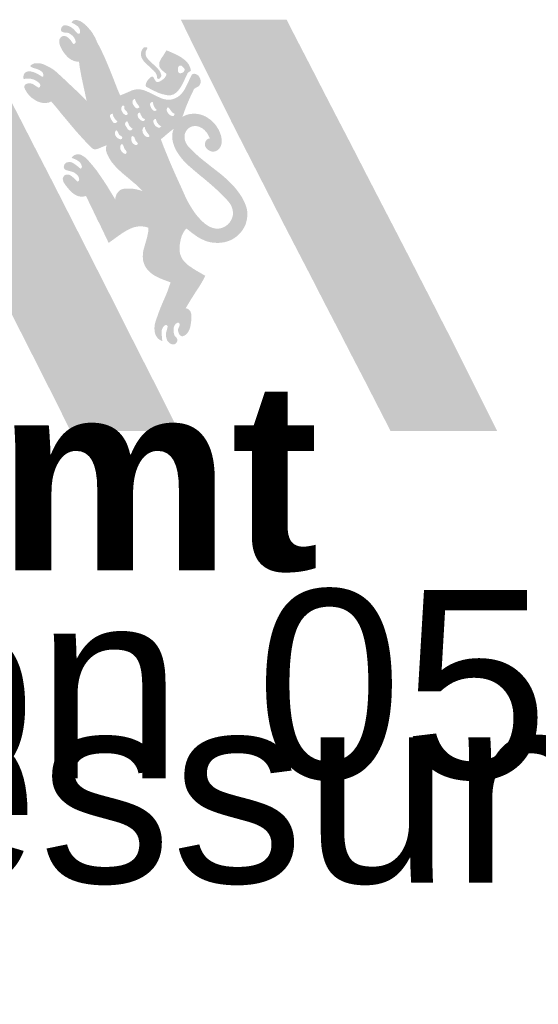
# Model space of a CAD drawing. Header units: metres. Extents: x 2695560 to 2696939, y 1260491 to 1262050.
# Tile 708 of 1005: x 2696549 to 2696561, y 1260652 to 1260676. Entities that reach past the tile are written whole.
import ezdxf

# ---------------------------------------------------------------- set-up
doc = ezdxf.new("R2010")
doc.units = ezdxf.units.M
doc.linetypes.add('AUSGEZOGEN', pattern=[0])
doc.styles.add('ARIAL', font='arial.ttf')

# ---------------------------------------------------------------- blocks, each defined once
blk = doc.blocks.new('COMPLEXOBJECT_2832')
at = {"transparency": 33554687}
for points in [[(6546.432, 10676.667), (6546.257, 10676.667), (6546.064, 10676.663), (6544.57, 10676.663), (6544.38, 10676.667), (6543.943, 10676.667), (6543.852, 10676.67), (6543.772, 10676.67), (6543.819, 10676.579), (6543.954, 10676.317), (6544.165, 10675.912), (6544.439, 10675.377), (6544.77, 10674.732), (6545.142, 10674.007), (6545.55, 10673.212), (6545.98, 10672.374), (6546.862, 10670.647), (6547.295, 10669.798), (6547.707, 10668.99), (6548.09, 10668.235), (6548.428, 10667.565), (6548.716, 10666.989), (6548.939, 10666.537), (6549.004, 10666.541), (6551.114, 10666.541), (6551.278, 10666.537), (6551.606, 10666.537), (6550.972, 10667.798), (6550.651, 10668.428), (6550.33, 10669.062), (6550.01, 10669.7), (6549.689, 10670.334), (6548.716, 10672.247), (6548.392, 10672.881), (6548.064, 10673.515), (6547.74, 10674.149), (6547.412, 10674.783), (6547.084, 10675.413), (6546.76, 10676.04)], [(6559.45, 10666.541), (6558.23, 10668.975), (6558.164, 10669.102), (6558.022, 10669.379), (6557.818, 10669.78), (6557.559, 10670.283), (6557.257, 10670.873), (6556.922, 10671.522), (6556.565, 10672.21), (6556.2, 10672.917), (6555.839, 10673.621), (6555.486, 10674.298), (6555.158, 10674.932), (6554.867, 10675.501), (6554.619, 10675.978), (6554.429, 10676.346), (6554.309, 10676.583), (6554.265, 10676.667), (6551.66, 10676.667), (6551.97, 10676.029), (6552.604, 10674.761), (6552.921, 10674.123), (6554.218, 10671.587), (6554.546, 10670.953), (6554.874, 10670.323), (6555.198, 10669.689), (6555.526, 10669.059), (6555.85, 10668.428), (6556.178, 10667.798), (6556.499, 10667.171), (6556.823, 10666.541)], [(6550.793, 10675.88), (6550.8, 10675.901), (6550.811, 10675.923), (6550.826, 10675.949), (6550.833, 10675.971), (6550.826, 10675.985), (6550.815, 10675.989), (6550.771, 10675.989), (6550.753, 10675.985), (6550.742, 10675.982), (6550.728, 10675.967), (6550.724, 10675.96), (6550.706, 10675.934), (6550.695, 10675.909), (6550.684, 10675.887), (6550.68, 10675.861), (6550.673, 10675.818), (6550.677, 10675.796), (6550.68, 10675.778), (6550.691, 10675.737), (6550.713, 10675.697), (6550.738, 10675.657), (6550.768, 10675.621), (6550.841, 10675.552), (6550.917, 10675.482), (6550.953, 10675.446), (6550.99, 10675.413), (6551.023, 10675.377), (6551.048, 10675.34), (6551.059, 10675.318), (6551.066, 10675.293), (6551.07, 10675.271), (6551.07, 10675.242), (6551.074, 10675.231), (6551.081, 10675.22), (6551.088, 10675.216), (6551.092, 10675.213), (6551.099, 10675.209), (6551.11, 10675.213), (6551.125, 10675.216), (6551.139, 10675.224), (6551.161, 10675.253), (6551.176, 10675.282), (6551.176, 10675.304), (6551.168, 10675.337), (6551.139, 10675.402), (6551.117, 10675.431), (6551.074, 10675.482), (6551.019, 10675.537), (6550.964, 10675.584), (6550.91, 10675.635), (6550.859, 10675.686), (6550.815, 10675.745), (6550.804, 10675.763), (6550.797, 10675.781), (6550.789, 10675.818), (6550.789, 10675.858)], [(6550.8, 10675.901), (6550.811, 10675.923), (6550.826, 10675.949), (6550.833, 10675.971), (6550.826, 10675.985), (6550.815, 10675.989), (6550.771, 10675.989), (6550.753, 10675.985), (6550.742, 10675.982), (6550.728, 10675.967), (6550.724, 10675.96), (6550.706, 10675.934), (6550.695, 10675.909), (6550.684, 10675.887), (6550.68, 10675.861), (6550.673, 10675.818), (6550.677, 10675.796), (6550.68, 10675.778), (6550.691, 10675.737), (6550.713, 10675.697), (6550.738, 10675.657), (6550.768, 10675.621), (6550.841, 10675.552), (6550.917, 10675.482), (6550.953, 10675.446), (6550.99, 10675.413), (6551.023, 10675.377), (6551.048, 10675.34), (6551.059, 10675.318), (6551.066, 10675.293), (6551.07, 10675.271), (6551.07, 10675.242), (6551.074, 10675.231), (6551.081, 10675.22), (6551.088, 10675.216), (6551.092, 10675.213), (6551.099, 10675.209), (6551.11, 10675.213), (6551.125, 10675.216), (6551.139, 10675.224), (6551.161, 10675.253), (6551.176, 10675.282), (6551.176, 10675.304), (6551.168, 10675.337), (6551.139, 10675.402), (6551.117, 10675.431), (6551.074, 10675.482), (6551.019, 10675.537), (6550.964, 10675.584), (6550.91, 10675.635), (6550.859, 10675.686), (6550.815, 10675.745), (6550.804, 10675.763), (6550.797, 10675.781), (6550.789, 10675.818), (6550.789, 10675.858), (6550.793, 10675.88)]]:
    blk.add_hatch(color=20, dxfattribs=at).paths.add_polyline_path(points)
h = blk.add_hatch(color=20, dxfattribs=at)
h.paths.add_polyline_path([(6552.138, 10675.209), (6552.13, 10675.227), (6552.119, 10675.249), (6552.108, 10675.267), (6552.098, 10675.282), (6552.083, 10675.297), (6552.065, 10675.311), (6552.047, 10675.322), (6552.028, 10675.329), (6552.01, 10675.333), (6551.992, 10675.337), (6551.974, 10675.337), (6551.955, 10675.329), (6551.941, 10675.326), (6551.93, 10675.315), (6551.919, 10675.3), (6551.879, 10675.216), (6551.839, 10675.129), (6551.799, 10675.045), (6551.755, 10674.961), (6551.733, 10674.925), (6551.708, 10674.889), (6551.679, 10674.852), (6551.646, 10674.819), (6551.613, 10674.79), (6551.577, 10674.765), (6551.536, 10674.743), (6551.493, 10674.725), (6551.464, 10674.714), (6551.438, 10674.706), (6551.413, 10674.703), (6551.383, 10674.699), (6551.332, 10674.699), (6551.281, 10674.706), (6551.23, 10674.717), (6551.183, 10674.732), (6551.132, 10674.754), (6551.085, 10674.776), (6550.986, 10674.823), (6550.964, 10674.834), (6550.888, 10674.874), (6550.786, 10674.918), (6550.735, 10674.936), (6550.684, 10674.947), (6550.647, 10674.954), (6550.578, 10674.954), (6550.542, 10674.95), (6550.513, 10674.944), (6550.476, 10674.936), (6550.447, 10674.925), (6550.414, 10674.91), (6550.29, 10674.856), (6550.228, 10674.831), (6550.163, 10674.805), (6550.097, 10674.958), (6550.035, 10675.118), (6549.911, 10675.431), (6549.846, 10675.588), (6549.78, 10675.741), (6549.707, 10675.898), (6549.631, 10676.047), (6549.587, 10676.135), (6549.547, 10676.226), (6549.471, 10676.357), (6549.438, 10676.401), (6549.39, 10676.455), (6549.347, 10676.506), (6549.296, 10676.554), (6549.241, 10676.597), (6549.212, 10676.616), (6549.179, 10676.634), (6549.143, 10676.648), (6549.103, 10676.659), (6549.084, 10676.663), (6549.062, 10676.663), (6549.026, 10676.656), (6549.008, 10676.648), (6548.979, 10676.619), (6548.964, 10676.601), (6549, 10676.583), (6549.041, 10676.561), (6549.113, 10676.51), (6549.128, 10676.495), (6549.139, 10676.477), (6549.154, 10676.463), (6549.168, 10676.426), (6549.175, 10676.404), (6549.175, 10676.364), (6549.172, 10676.35), (6549.168, 10676.342), (6549.164, 10676.331), (6549.157, 10676.328), (6549.146, 10676.324), (6549.124, 10676.324), (6549.11, 10676.335), (6549.015, 10676.437), (6548.99, 10676.459), (6548.964, 10676.477), (6548.935, 10676.495), (6548.902, 10676.51), (6548.862, 10676.524), (6548.818, 10676.532), (6548.778, 10676.532), (6548.742, 10676.51), (6548.731, 10676.495), (6548.72, 10676.477), (6548.705, 10676.441), (6548.705, 10676.419), (6548.709, 10676.404), (6548.716, 10676.386), (6548.727, 10676.375), (6548.749, 10676.364), (6548.775, 10676.357), (6548.796, 10676.353), (6548.822, 10676.35), (6548.847, 10676.35), (6548.873, 10676.346), (6548.898, 10676.339), (6548.924, 10676.324), (6548.949, 10676.306), (6548.979, 10676.284), (6549, 10676.262), (6549.022, 10676.237), (6549.041, 10676.207), (6549.055, 10676.178), (6549.062, 10676.149), (6549.066, 10676.116), (6549.059, 10676.098), (6549.03, 10676.069), (6549.022, 10676.069), (6549.015, 10676.073), (6548.99, 10676.098), (6548.968, 10676.131), (6548.942, 10676.167), (6548.909, 10676.204), (6548.884, 10676.226), (6548.858, 10676.244), (6548.829, 10676.258), (6548.804, 10676.266), (6548.775, 10676.269), (6548.749, 10676.266), (6548.72, 10676.251), (6548.709, 10676.244), (6548.698, 10676.233), (6548.68, 10676.207), (6548.669, 10676.186), (6548.662, 10676.156), (6548.662, 10676.127), (6548.665, 10676.095), (6548.673, 10676.062), (6548.684, 10676.025), (6548.698, 10675.993), (6548.716, 10675.956), (6548.735, 10675.923), (6548.756, 10675.887), (6548.778, 10675.854), (6548.826, 10675.796), (6548.877, 10675.741), (6548.935, 10675.697), (6548.968, 10675.679), (6549, 10675.665), (6549.037, 10675.65), (6549.11, 10675.635), (6549.15, 10675.632), (6549.164, 10675.512), (6549.208, 10675.271), (6549.259, 10675.031), (6549.285, 10674.914), (6549.31, 10674.794), (6549.336, 10674.677), (6549.183, 10674.823), (6549.113, 10674.896), (6549.041, 10674.961), (6548.749, 10675.238), (6548.589, 10675.384), (6548.549, 10675.417), (6548.505, 10675.45), (6548.458, 10675.479), (6548.407, 10675.508), (6548.319, 10675.552), (6548.275, 10675.57), (6548.232, 10675.584), (6548.188, 10675.595), (6548.141, 10675.599), (6548.093, 10675.599), (6548.046, 10675.592), (6548.009, 10675.577), (6547.973, 10675.555), (6547.958, 10675.544), (6547.951, 10675.533), (6547.948, 10675.53), (6547.948, 10675.519), (6547.951, 10675.519), (6547.984, 10675.501), (6548.02, 10675.482), (6548.057, 10675.471), (6548.097, 10675.461), (6548.17, 10675.431), (6548.206, 10675.41), (6548.239, 10675.384), (6548.25, 10675.369), (6548.261, 10675.348), (6548.268, 10675.322), (6548.268, 10675.282), (6548.261, 10675.267), (6548.254, 10675.264), (6548.243, 10675.264), (6548.232, 10675.271), (6548.173, 10675.308), (6548.104, 10675.348), (6548.031, 10675.377), (6547.995, 10675.388), (6547.958, 10675.395), (6547.922, 10675.399), (6547.889, 10675.395), (6547.86, 10675.388), (6547.831, 10675.373), (6547.809, 10675.351), (6547.802, 10675.337), (6547.791, 10675.322), (6547.787, 10675.304), (6547.78, 10675.282), (6547.776, 10675.26), (6547.776, 10675.224), (6547.78, 10675.22), (6547.787, 10675.216), (6547.798, 10675.213), (6547.816, 10675.213), (6547.86, 10675.22), (6547.911, 10675.22), (6547.966, 10675.213), (6548.017, 10675.202), (6548.068, 10675.18), (6548.09, 10675.169), (6548.108, 10675.154), (6548.137, 10675.136), (6548.162, 10675.114), (6548.177, 10675.103), (6548.192, 10675.074), (6548.195, 10675.056), (6548.195, 10675.045), (6548.192, 10675.034), (6548.188, 10675.02), (6548.173, 10675.005), (6548.162, 10674.998), (6548.155, 10674.998), (6548.144, 10675.001), (6548.09, 10675.034), (6548.035, 10675.071), (6548.009, 10675.085), (6547.98, 10675.096), (6547.948, 10675.103), (6547.915, 10675.103), (6547.889, 10675.1), (6547.864, 10675.093), (6547.842, 10675.082), (6547.824, 10675.071), (6547.802, 10675.034), (6547.802, 10675.012), (6547.805, 10674.991), (6547.824, 10674.947), (6547.849, 10674.903), (6547.878, 10674.859), (6547.911, 10674.819), (6547.948, 10674.779), (6547.988, 10674.743), (6548.075, 10674.684), (6548.122, 10674.659), (6548.17, 10674.641), (6548.217, 10674.626), (6548.268, 10674.619), (6548.319, 10674.615), (6548.367, 10674.623), (6548.392, 10674.626), (6548.418, 10674.633), (6548.439, 10674.644), (6548.465, 10674.655), (6548.589, 10674.51), (6548.709, 10674.36), (6548.833, 10674.214), (6548.953, 10674.069), (6549.077, 10673.923), (6549.205, 10673.781), (6549.336, 10673.639), (6549.471, 10673.504), (6549.489, 10673.493), (6549.503, 10673.486), (6549.525, 10673.478), (6549.565, 10673.478), (6549.587, 10673.482), (6549.613, 10673.489), (6549.634, 10673.497), (6549.733, 10673.54), (6549.828, 10673.577), (6549.82, 10673.548), (6549.817, 10673.522), (6549.813, 10673.493), (6549.813, 10673.468), (6549.817, 10673.442), (6549.839, 10673.365), (6549.875, 10673.293), (6549.915, 10673.223), (6549.959, 10673.158), (6550.01, 10673.096), (6550.061, 10673.038), (6550.119, 10672.979), (6550.177, 10672.928), (6550.236, 10672.874), (6550.36, 10672.772), (6550.483, 10672.666), (6550.545, 10672.615), (6550.604, 10672.56), (6550.658, 10672.506), (6550.713, 10672.447), (6550.662, 10672.466), (6550.607, 10672.48), (6550.556, 10672.491), (6550.502, 10672.502), (6550.447, 10672.509), (6550.279, 10672.509), (6550.254, 10672.506), (6550.203, 10672.491), (6550.159, 10672.469), (6550.141, 10672.455), (6550.123, 10672.436), (6550.094, 10672.4), (6550.079, 10672.378), (6550.068, 10672.356), (6550.053, 10672.312), (6550.046, 10672.287), (6550.043, 10672.261), (6550.043, 10672.24), (6549.824, 10672.6), (6549.747, 10672.717), (6549.587, 10672.95), (6549.5, 10673.059), (6549.405, 10673.169), (6549.368, 10673.212), (6549.321, 10673.256), (6549.299, 10673.278), (6549.274, 10673.296), (6549.245, 10673.314), (6549.219, 10673.329), (6549.19, 10673.344), (6549.161, 10673.351), (6549.132, 10673.355), (6549.103, 10673.355), (6549.073, 10673.347), (6549.041, 10673.336), (6549.011, 10673.318), (6548.982, 10673.293), (6548.975, 10673.285), (6548.971, 10673.274), (6548.975, 10673.267), (6548.982, 10673.26), (6549.055, 10673.231), (6549.092, 10673.212), (6549.124, 10673.194), (6549.154, 10673.172), (6549.179, 10673.143), (6549.19, 10673.129), (6549.201, 10673.11), (6549.215, 10673.074), (6549.219, 10673.059), (6549.219, 10673.045), (6549.215, 10673.03), (6549.212, 10673.019), (6549.205, 10673.008), (6549.197, 10673.005), (6549.186, 10673.001), (6549.179, 10673.005), (6549.11, 10673.063), (6549.037, 10673.118), (6548.982, 10673.151), (6548.96, 10673.158), (6548.917, 10673.165), (6548.866, 10673.158), (6548.851, 10673.154), (6548.837, 10673.147), (6548.826, 10673.14), (6548.811, 10673.129), (6548.793, 10673.107), (6548.782, 10673.078), (6548.775, 10673.048), (6548.775, 10673.034), (6548.778, 10673.019), (6548.782, 10673.008), (6548.789, 10672.997), (6548.811, 10672.976), (6548.833, 10672.965), (6548.909, 10672.943), (6548.96, 10672.932), (6549.008, 10672.914), (6549.026, 10672.906), (6549.048, 10672.892), (6549.077, 10672.87), (6549.103, 10672.848), (6549.124, 10672.819), (6549.143, 10672.79), (6549.154, 10672.735), (6549.15, 10672.717), (6549.143, 10672.706), (6549.132, 10672.691), (6549.128, 10672.688), (6549.121, 10672.684), (6549.113, 10672.684), (6549.106, 10672.688), (6549.055, 10672.735), (6548.979, 10672.808), (6548.935, 10672.837), (6548.913, 10672.848), (6548.888, 10672.855), (6548.84, 10672.855), (6548.815, 10672.848), (6548.793, 10672.834), (6548.775, 10672.815), (6548.76, 10672.793), (6548.753, 10672.772), (6548.749, 10672.75), (6548.753, 10672.724), (6548.767, 10672.673), (6548.782, 10672.648), (6548.815, 10672.597), (6548.855, 10672.546), (6548.895, 10672.498), (6548.931, 10672.455), (6548.971, 10672.418), (6549.015, 10672.382), (6549.059, 10672.353), (6549.135, 10672.32), (6549.212, 10672.309), (6549.241, 10672.309), (6549.266, 10672.316), (6549.296, 10672.32), (6549.321, 10672.331), (6549.39, 10672.185), (6549.46, 10672.043), (6549.598, 10671.751), (6549.671, 10671.609), (6549.879, 10671.172), (6549.988, 10671.249), (6550.101, 10671.332), (6550.217, 10671.413), (6550.276, 10671.449), (6550.338, 10671.485), (6550.396, 10671.515), (6550.458, 10671.54), (6550.524, 10671.562), (6550.589, 10671.573), (6550.622, 10671.58), (6550.687, 10671.58), (6550.72, 10671.576), (6550.757, 10671.573), (6550.789, 10671.566), (6550.826, 10671.555), (6550.859, 10671.544), (6550.859, 10671.489), (6550.851, 10671.431), (6550.83, 10671.321), (6550.8, 10671.216), (6550.768, 10671.106), (6550.753, 10671.052), (6550.738, 10671.001), (6550.728, 10670.946), (6550.72, 10670.837), (6550.724, 10670.782), (6550.731, 10670.724), (6550.749, 10670.669), (6550.768, 10670.618), (6550.793, 10670.571), (6550.822, 10670.531), (6550.855, 10670.491), (6550.892, 10670.454), (6550.932, 10670.421), (6550.972, 10670.392), (6551.015, 10670.363), (6551.063, 10670.338), (6551.157, 10670.294), (6551.209, 10670.272), (6551.405, 10670.199), (6551.318, 10669.951), (6551.267, 10669.831), (6551.216, 10669.715), (6551.165, 10669.594), (6551.117, 10669.471), (6551.03, 10669.223), (6551.023, 10669.186), (6551.015, 10669.154), (6551.012, 10669.117), (6551.008, 10669.084), (6551.008, 10669.048), (6551.012, 10669.015), (6551.015, 10668.979), (6551.023, 10668.946), (6551.034, 10668.913), (6551.048, 10668.884), (6551.066, 10668.855), (6551.085, 10668.829), (6551.11, 10668.804), (6551.136, 10668.786), (6551.168, 10668.767), (6551.201, 10668.753), (6551.19, 10668.873), (6551.183, 10668.964), (6551.183, 10668.986), (6551.187, 10669.008), (6551.19, 10669.026), (6551.198, 10669.048), (6551.205, 10669.066), (6551.216, 10669.088), (6551.23, 10669.106), (6551.249, 10669.128), (6551.263, 10669.139), (6551.278, 10669.146), (6551.292, 10669.15), (6551.307, 10669.146), (6551.318, 10669.139), (6551.329, 10669.128), (6551.332, 10669.117), (6551.332, 10669.099), (6551.311, 10669.022), (6551.292, 10668.949), (6551.292, 10668.877), (6551.3, 10668.833), (6551.314, 10668.789), (6551.325, 10668.764), (6551.343, 10668.738), (6551.362, 10668.72), (6551.383, 10668.702), (6551.405, 10668.687), (6551.431, 10668.676), (6551.456, 10668.669), (6551.482, 10668.669), (6551.5, 10668.673), (6551.515, 10668.68), (6551.529, 10668.691), (6551.54, 10668.702), (6551.562, 10668.731), (6551.569, 10668.749), (6551.573, 10668.764), (6551.573, 10668.789), (6551.566, 10668.811), (6551.555, 10668.829), (6551.54, 10668.847), (6551.525, 10668.862), (6551.511, 10668.88), (6551.5, 10668.898), (6551.493, 10668.92), (6551.478, 10668.979), (6551.478, 10669.059), (6551.485, 10669.088), (6551.493, 10669.113), (6551.507, 10669.143), (6551.522, 10669.168), (6551.544, 10669.186), (6551.555, 10669.194), (6551.569, 10669.201), (6551.58, 10669.205), (6551.595, 10669.208), (6551.613, 10669.197), (6551.62, 10669.19), (6551.628, 10669.179), (6551.631, 10669.168), (6551.631, 10669.15), (6551.624, 10669.128), (6551.617, 10669.11), (6551.606, 10669.088), (6551.598, 10669.066), (6551.591, 10669.048), (6551.587, 10669.026), (6551.591, 10668.993), (6551.613, 10668.935), (6551.628, 10668.909), (6551.649, 10668.888), (6551.668, 10668.877), (6551.682, 10668.873), (6551.693, 10668.869), (6551.704, 10668.873), (6551.719, 10668.877), (6551.751, 10668.891), (6551.781, 10668.913), (6551.806, 10668.935), (6551.828, 10668.964), (6551.846, 10668.99), (6551.875, 10669.055), (6551.886, 10669.088), (6551.901, 10669.161), (6551.912, 10669.237), (6551.915, 10669.31), (6551.915, 10669.416), (6551.908, 10669.445), (6551.897, 10669.474), (6551.883, 10669.5), (6551.861, 10669.522), (6551.839, 10669.54), (6551.81, 10669.554), (6551.777, 10669.562), (6551.835, 10669.66), (6551.897, 10669.762), (6552.021, 10669.959), (6552.087, 10670.057), (6552.149, 10670.155), (6552.207, 10670.258), (6552.261, 10670.36), (6552.163, 10670.418), (6552.061, 10670.476), (6552.006, 10670.509), (6551.955, 10670.542), (6551.908, 10670.575), (6551.857, 10670.607), (6551.813, 10670.644), (6551.733, 10670.724), (6551.7, 10670.768), (6551.675, 10670.815), (6551.642, 10670.891), (6551.638, 10670.921), (6551.631, 10670.95), (6551.631, 10670.979), (6551.628, 10671.048), (6551.631, 10671.121), (6551.642, 10671.194), (6551.657, 10671.267), (6551.679, 10671.34), (6551.693, 10671.376), (6551.711, 10671.409), (6551.726, 10671.442), (6551.791, 10671.529), (6551.93, 10671.42), (6551.999, 10671.369), (6552.068, 10671.321), (6552.141, 10671.278), (6552.261, 10671.223), (6552.302, 10671.208), (6552.389, 10671.187), (6552.44, 10671.179), (6552.542, 10671.172), (6552.593, 10671.172), (6552.644, 10671.176), (6552.739, 10671.19), (6552.79, 10671.205), (6552.834, 10671.219), (6552.881, 10671.238), (6552.925, 10671.259), (6552.968, 10671.285), (6553.049, 10671.343), (6553.121, 10671.416), (6553.154, 10671.456), (6553.183, 10671.496), (6553.209, 10671.54), (6553.253, 10671.628), (6553.267, 10671.675), (6553.278, 10671.719), (6553.289, 10671.766), (6553.296, 10671.861), (6553.296, 10671.904), (6553.293, 10671.952), (6553.285, 10671.996), (6553.274, 10672.043), (6553.26, 10672.087), (6553.245, 10672.127), (6553.22, 10672.185), (6553.191, 10672.243), (6553.161, 10672.298), (6553.129, 10672.349), (6553.056, 10672.451), (6553.019, 10672.498), (6552.979, 10672.546), (6552.895, 10672.637), (6552.808, 10672.721), (6552.717, 10672.804), (6552.619, 10672.885), (6552.422, 10673.038), (6552.225, 10673.194), (6552.127, 10673.274), (6552.032, 10673.358), (6551.941, 10673.446), (6551.853, 10673.537), (6551.817, 10673.577), (6551.791, 10673.624), (6551.777, 10673.65), (6551.77, 10673.672), (6551.759, 10673.697), (6551.751, 10673.748), (6551.748, 10673.777), (6551.748, 10673.803), (6551.755, 10673.854), (6551.766, 10673.879), (6551.777, 10673.901), (6551.788, 10673.927), (6551.81, 10673.956), (6551.832, 10673.981), (6551.861, 10674.003), (6551.886, 10674.021), (6551.919, 10674.036), (6551.985, 10674.05), (6552.021, 10674.05), (6552.054, 10674.047), (6552.087, 10674.04), (6552.116, 10674.029), (6552.141, 10674.018), (6552.17, 10674.003), (6552.196, 10673.989), (6552.218, 10673.97), (6552.243, 10673.948), (6552.261, 10673.927), (6552.283, 10673.901), (6552.302, 10673.879), (6552.32, 10673.85), (6552.349, 10673.795), (6552.374, 10673.737), (6552.36, 10673.741), (6552.345, 10673.741), (6552.334, 10673.737), (6552.32, 10673.73), (6552.302, 10673.719), (6552.287, 10673.701), (6552.269, 10673.675), (6552.258, 10673.65), (6552.254, 10673.624), (6552.251, 10673.595), (6552.254, 10673.57), (6552.261, 10673.54), (6552.291, 10673.497), (6552.323, 10673.468), (6552.356, 10673.446), (6552.411, 10673.424), (6552.433, 10673.42), (6552.469, 10673.42), (6552.491, 10673.424), (6552.509, 10673.427), (6552.527, 10673.435), (6552.564, 10673.457), (6552.582, 10673.471), (6552.6, 10673.489), (6552.615, 10673.508), (6552.626, 10673.529), (6552.637, 10673.548), (6552.648, 10673.57), (6552.655, 10673.591), (6552.659, 10673.613), (6552.662, 10673.639), (6552.666, 10673.682), (6552.662, 10673.73), (6552.655, 10673.777), (6552.644, 10673.825), (6552.63, 10673.861), (6552.619, 10673.897), (6552.6, 10673.934), (6552.586, 10673.967), (6552.564, 10673.999), (6552.546, 10674.032), (6552.524, 10674.065), (6552.473, 10674.123), (6552.422, 10674.174), (6552.393, 10674.2), (6552.364, 10674.222), (6552.331, 10674.244), (6552.302, 10674.265), (6552.269, 10674.284), (6552.203, 10674.313), (6552.167, 10674.324), (6552.134, 10674.335), (6552.061, 10674.349), (6551.988, 10674.357), (6551.879, 10674.346), (6551.842, 10674.338), (6551.806, 10674.327), (6551.733, 10674.298), (6551.697, 10674.276), (6551.73, 10674.364), (6551.759, 10674.451), (6551.791, 10674.535), (6551.824, 10674.615), (6551.897, 10674.783), (6551.977, 10674.95), (6551.988, 10674.965), (6551.999, 10674.976), (6552.036, 10674.998), (6552.072, 10675.016), (6552.105, 10675.038), (6552.116, 10675.052), (6552.127, 10675.071), (6552.141, 10675.107), (6552.145, 10675.125), (6552.145, 10675.169), (6552.141, 10675.187)])
h.paths.add_polyline_path([(6550.884, 10673.81), (6550.884, 10673.799), (6550.881, 10673.792), (6550.87, 10673.784), (6550.855, 10673.781), (6550.833, 10673.781), (6550.815, 10673.784), (6550.797, 10673.792), (6550.779, 10673.803), (6550.76, 10673.825), (6550.742, 10673.85), (6550.728, 10673.876), (6550.717, 10673.901), (6550.713, 10673.93), (6550.713, 10673.959), (6550.717, 10673.974), (6550.738, 10674.018), (6550.749, 10674.025), (6550.768, 10674.025), (6550.771, 10674.018), (6550.775, 10673.989), (6550.786, 10673.959), (6550.815, 10673.908), (6550.848, 10673.865), (6550.881, 10673.817)], flags=16)
h.paths.add_polyline_path([(6551.245, 10673.788), (6551.318, 10673.854), (6551.398, 10673.919), (6551.482, 10673.985), (6551.46, 10673.919), (6551.453, 10673.887), (6551.449, 10673.854), (6551.446, 10673.799), (6551.445, 10673.788), (6551.449, 10673.726), (6551.46, 10673.664), (6551.478, 10673.602), (6551.5, 10673.54), (6551.525, 10673.482), (6551.558, 10673.424), (6551.595, 10673.365), (6551.675, 10673.256), (6551.719, 10673.205), (6551.766, 10673.158), (6551.81, 10673.11), (6551.857, 10673.067), (6551.985, 10672.957), (6552.108, 10672.852), (6552.236, 10672.75), (6552.36, 10672.644), (6552.484, 10672.535), (6552.604, 10672.425), (6552.662, 10672.367), (6552.721, 10672.305), (6552.779, 10672.247), (6552.837, 10672.181), (6552.855, 10672.156), (6552.877, 10672.127), (6552.906, 10672.068), (6552.928, 10672.01), (6552.936, 10671.977), (6552.939, 10671.944), (6552.943, 10671.915), (6552.943, 10671.883), (6552.939, 10671.85), (6552.932, 10671.821), (6552.921, 10671.788), (6552.91, 10671.759), (6552.895, 10671.73), (6552.859, 10671.671), (6552.837, 10671.649), (6552.815, 10671.624), (6552.764, 10671.587), (6552.735, 10671.569), (6552.706, 10671.555), (6552.677, 10671.544), (6552.64, 10671.533), (6552.604, 10671.525), (6552.568, 10671.522), (6552.531, 10671.522), (6552.458, 10671.536), (6552.422, 10671.547), (6552.389, 10671.562), (6552.353, 10671.576), (6552.287, 10671.62), (6552.251, 10671.642), (6552.189, 10671.7), (6552.127, 10671.762), (6552.065, 10671.832), (6552.006, 10671.904), (6551.955, 10671.981), (6551.904, 10672.061), (6551.857, 10672.141), (6551.813, 10672.218), (6551.777, 10672.294), (6551.744, 10672.367), (6551.668, 10672.538), (6551.515, 10672.874), (6551.442, 10673.041), (6551.369, 10673.212), (6551.3, 10673.38), (6551.23, 10673.551), (6551.165, 10673.726)], flags=16)
h.paths.add_polyline_path([(6551.311, 10674.44), (6551.311, 10674.462), (6551.314, 10674.48), (6551.321, 10674.495), (6551.332, 10674.506), (6551.347, 10674.513), (6551.372, 10674.488), (6551.387, 10674.466), (6551.423, 10674.415), (6551.445, 10674.389), (6551.474, 10674.367), (6551.507, 10674.349), (6551.5, 10674.331), (6551.489, 10674.313), (6551.485, 10674.306), (6551.464, 10674.295), (6551.442, 10674.298), (6551.42, 10674.306), (6551.402, 10674.313), (6551.365, 10674.342), (6551.336, 10674.378), (6551.325, 10674.397), (6551.314, 10674.422)], flags=16)
h.paths.add_polyline_path([(6550.713, 10674.258), (6550.731, 10674.24), (6550.753, 10674.229), (6550.779, 10674.222), (6550.768, 10674.2), (6550.757, 10674.185), (6550.742, 10674.174), (6550.709, 10674.174), (6550.691, 10674.182), (6550.673, 10674.193), (6550.655, 10674.207), (6550.622, 10674.24), (6550.611, 10674.258), (6550.6, 10674.28), (6550.593, 10674.316), (6550.596, 10674.338), (6550.6, 10674.357), (6550.611, 10674.367), (6550.626, 10674.378), (6550.633, 10674.382), (6550.64, 10674.382), (6550.647, 10674.378), (6550.655, 10674.371), (6550.673, 10674.324), (6550.698, 10674.276)], flags=16)
h.paths.add_polyline_path([(6550.549, 10674.495), (6550.516, 10674.528), (6550.487, 10674.572), (6550.476, 10674.593), (6550.469, 10674.619), (6550.465, 10674.641), (6550.469, 10674.666), (6550.48, 10674.692), (6550.491, 10674.703), (6550.505, 10674.714), (6550.513, 10674.717), (6550.52, 10674.717), (6550.527, 10674.714), (6550.531, 10674.71), (6550.538, 10674.681), (6550.549, 10674.655), (6550.56, 10674.633), (6550.575, 10674.608), (6550.607, 10674.568), (6550.636, 10674.524), (6550.64, 10674.521), (6550.64, 10674.517), (6550.636, 10674.51), (6550.633, 10674.506), (6550.622, 10674.499), (6550.604, 10674.491), (6550.585, 10674.488), (6550.567, 10674.488)], flags=16)
h.paths.add_polyline_path([(6550.345, 10674.364), (6550.345, 10674.342), (6550.341, 10674.335), (6550.334, 10674.327), (6550.319, 10674.324), (6550.309, 10674.32), (6550.298, 10674.32), (6550.287, 10674.324), (6550.279, 10674.327), (6550.272, 10674.335), (6550.25, 10674.353), (6550.232, 10674.371), (6550.217, 10674.393), (6550.196, 10674.437), (6550.192, 10674.459), (6550.192, 10674.484), (6550.196, 10674.51), (6550.199, 10674.521), (6550.21, 10674.542), (6550.217, 10674.55), (6550.228, 10674.553), (6550.239, 10674.553), (6550.254, 10674.55), (6550.261, 10674.542), (6550.268, 10674.521), (6550.268, 10674.477), (6550.276, 10674.459), (6550.287, 10674.444), (6550.316, 10674.415), (6550.33, 10674.397), (6550.341, 10674.382)], flags=16)
h.paths.add_polyline_path([(6550.483, 10673.617), (6550.469, 10673.631), (6550.458, 10673.65), (6550.447, 10673.672), (6550.44, 10673.693), (6550.436, 10673.715), (6550.436, 10673.741), (6550.44, 10673.766), (6550.443, 10673.788), (6550.447, 10673.795), (6550.462, 10673.803), (6550.469, 10673.803), (6550.487, 10673.795), (6550.502, 10673.784), (6550.513, 10673.77), (6550.534, 10673.715), (6550.549, 10673.682), (6550.575, 10673.653), (6550.604, 10673.621), (6550.596, 10673.61), (6550.593, 10673.599), (6550.585, 10673.591), (6550.564, 10673.58), (6550.549, 10673.58), (6550.513, 10673.595)], flags=16)
h.paths.add_polyline_path([(6550.298, 10674.142), (6550.309, 10674.153), (6550.33, 10674.167), (6550.334, 10674.167), (6550.338, 10674.163), (6550.341, 10674.163), (6550.345, 10674.156), (6550.389, 10674.061), (6550.403, 10674.04), (6550.421, 10674.021), (6550.443, 10674.003), (6550.469, 10673.985), (6550.465, 10673.974), (6550.44, 10673.948), (6550.429, 10673.945), (6550.421, 10673.941), (6550.4, 10673.941), (6550.381, 10673.948), (6550.36, 10673.963), (6550.345, 10673.981), (6550.33, 10674.003), (6550.316, 10674.029), (6550.301, 10674.05), (6550.287, 10674.076), (6550.283, 10674.101), (6550.283, 10674.112)], flags=16)
h.paths.add_polyline_path([(6549.911, 10674.291), (6549.911, 10674.316), (6549.919, 10674.327), (6549.93, 10674.338), (6549.941, 10674.346), (6549.97, 10674.353), (6549.984, 10674.349), (6549.981, 10674.338), (6549.988, 10674.309), (6549.995, 10674.291), (6550.013, 10674.258), (6550.028, 10674.236), (6550.046, 10674.214), (6550.057, 10674.196), (6550.072, 10674.185), (6550.097, 10674.171), (6550.086, 10674.153), (6550.075, 10674.138), (6550.061, 10674.131), (6550.043, 10674.123), (6550.028, 10674.123), (6550.01, 10674.127), (6549.995, 10674.134), (6549.984, 10674.149), (6549.941, 10674.214), (6549.922, 10674.251)], flags=16)
h.paths.add_polyline_path([(6550.112, 10673.887), (6550.134, 10673.846), (6550.159, 10673.821), (6550.188, 10673.803), (6550.203, 10673.792), (6550.21, 10673.777), (6550.214, 10673.763), (6550.21, 10673.744), (6550.203, 10673.733), (6550.192, 10673.73), (6550.181, 10673.723), (6550.17, 10673.723), (6550.137, 10673.733), (6550.108, 10673.748), (6550.083, 10673.77), (6550.061, 10673.795), (6550.05, 10673.81), (6550.043, 10673.825), (6550.039, 10673.839), (6550.035, 10673.857), (6550.035, 10673.89), (6550.039, 10673.905), (6550.043, 10673.914), (6550.046, 10673.923), (6550.057, 10673.934), (6550.068, 10673.941), (6550.083, 10673.941), (6550.086, 10673.938)], flags=16)
h.paths.add_polyline_path([(6550.166, 10673.504), (6550.166, 10673.548), (6550.17, 10673.566), (6550.177, 10673.584), (6550.188, 10673.599), (6550.196, 10673.599), (6550.207, 10673.602), (6550.214, 10673.602), (6550.225, 10673.599), (6550.247, 10673.559), (6550.265, 10673.497), (6550.283, 10673.471), (6550.305, 10673.446), (6550.323, 10673.409), (6550.319, 10673.391), (6550.312, 10673.376), (6550.305, 10673.369), (6550.294, 10673.365), (6550.283, 10673.365), (6550.272, 10673.369), (6550.258, 10673.373), (6550.247, 10673.38), (6550.221, 10673.402), (6550.196, 10673.427), (6550.181, 10673.457), (6550.17, 10673.482)], flags=16)
h.paths.add_polyline_path([(6550.972, 10674.615), (6550.986, 10674.557), (6550.997, 10674.531), (6551.026, 10674.488), (6551.063, 10674.444), (6551.059, 10674.44), (6551.048, 10674.433), (6551.03, 10674.426), (6551.019, 10674.422), (6551.001, 10674.426), (6550.983, 10674.433), (6550.939, 10674.477), (6550.928, 10674.495), (6550.921, 10674.513), (6550.913, 10674.528), (6550.906, 10674.546), (6550.902, 10674.564), (6550.899, 10674.579), (6550.899, 10674.593), (6550.906, 10674.612), (6550.917, 10674.626), (6550.935, 10674.637), (6550.964, 10674.648)], flags=16)
h.paths.add_polyline_path([(6551.041, 10674.222), (6551.045, 10674.214), (6551.052, 10674.189), (6551.063, 10674.16), (6551.074, 10674.134), (6551.092, 10674.112), (6551.106, 10674.091), (6551.128, 10674.072), (6551.15, 10674.058), (6551.176, 10674.047), (6551.168, 10674.036), (6551.15, 10674.018), (6551.139, 10674.01), (6551.103, 10674.01), (6551.092, 10674.014), (6551.066, 10674.029), (6551.041, 10674.047), (6551.023, 10674.065), (6551.008, 10674.087), (6550.994, 10674.116), (6550.983, 10674.145), (6550.979, 10674.16), (6550.979, 10674.174), (6550.983, 10674.185), (6550.99, 10674.2), (6551.001, 10674.211), (6551.019, 10674.222), (6551.026, 10674.225), (6551.034, 10674.225)], flags=16)
h = blk.add_hatch(color=20, dxfattribs=at)
h.paths.add_polyline_path([(6551.194, 10675.18), (6551.128, 10675.144), (6551.096, 10675.136), (6551.066, 10675.136), (6551.045, 10675.151), (6551.026, 10675.176), (6551.008, 10675.205), (6550.979, 10675.257), (6550.968, 10675.264), (6550.957, 10675.267), (6550.946, 10675.267), (6550.935, 10675.264), (6550.921, 10675.257), (6550.892, 10675.235), (6550.873, 10675.216), (6550.844, 10675.184), (6550.819, 10675.144), (6550.811, 10675.122), (6550.8, 10675.103), (6550.793, 10675.067), (6550.793, 10675.049), (6550.797, 10675.034), (6550.804, 10675.023), (6550.815, 10675.012), (6550.961, 10674.936), (6551.077, 10674.881), (6551.128, 10674.859), (6551.183, 10674.841), (6551.241, 10674.827), (6551.307, 10674.812), (6551.358, 10674.805), (6551.383, 10674.808), (6551.409, 10674.808), (6551.431, 10674.816), (6551.456, 10674.823), (6551.478, 10674.83), (6551.496, 10674.841), (6551.536, 10674.867), (6551.573, 10674.899), (6551.606, 10674.94), (6551.635, 10674.98), (6551.664, 10675.023), (6551.715, 10675.118), (6551.781, 10675.26), (6551.821, 10675.344), (6551.832, 10675.359), (6551.842, 10675.369), (6551.857, 10675.38), (6551.875, 10675.391), (6551.886, 10675.399), (6551.897, 10675.41), (6551.904, 10675.42), (6551.904, 10675.431), (6551.89, 10675.482), (6551.872, 10675.526), (6551.85, 10675.57), (6551.821, 10675.61), (6551.791, 10675.643), (6551.755, 10675.676), (6551.719, 10675.705), (6551.679, 10675.734), (6551.595, 10675.785), (6551.504, 10675.829), (6551.409, 10675.872), (6551.314, 10675.912), (6551.311, 10675.916), (6551.303, 10675.909), (6551.296, 10675.905), (6551.289, 10675.894), (6551.281, 10675.88), (6551.23, 10675.792), (6551.172, 10675.712), (6551.15, 10675.668), (6551.132, 10675.625), (6551.128, 10675.603), (6551.125, 10675.577), (6551.125, 10675.552), (6551.128, 10675.526), (6551.139, 10675.497), (6551.154, 10675.471), (6551.198, 10675.42), (6551.245, 10675.384), (6551.278, 10675.355), (6551.296, 10675.337), (6551.3, 10675.326), (6551.3, 10675.315), (6551.292, 10675.289), (6551.274, 10675.26), (6551.252, 10675.231)])
h.paths.add_polyline_path([(6551.62, 10675.355), (6551.606, 10675.366), (6551.595, 10675.38), (6551.591, 10675.395), (6551.584, 10675.417), (6551.584, 10675.457), (6551.587, 10675.479), (6551.591, 10675.493), (6551.598, 10675.508), (6551.609, 10675.522), (6551.62, 10675.533), (6551.635, 10675.541), (6551.649, 10675.541), (6551.668, 10675.537), (6551.682, 10675.53), (6551.73, 10675.482), (6551.74, 10675.468), (6551.748, 10675.453), (6551.751, 10675.442), (6551.751, 10675.428), (6551.744, 10675.41), (6551.722, 10675.38), (6551.708, 10675.369), (6551.671, 10675.355), (6551.657, 10675.351), (6551.638, 10675.351)], flags=16)
at = {"transparency": 33554687, "attachment_point": 7, "style": 'ARIAL'}
for s, insert, char_height, width in [('\\A1;{\\fArial|i0|b1;\\H4.643250;\\W1.000000;\\C7;Vermessungsamt}\\P', (6500.983, 10661.678), 4.64325, 56.82377), ('\\W1.00;Telefon 052 267 54 82', (6530.068, 10657.914), 4.64325, 67.57058), ('\\W1.00;8403 Winterthur', (6500.983, 10654.006), 4.64325, 48.68569), ('\\W1.00;vermessungsamt@win.ch', (6530.068, 10654.005), 4.664, 77.35462)]:
    blk.add_mtext(s, dxfattribs=dict(at, insert=insert, char_height=char_height, width=width))

msp = doc.modelspace()

# ---------------------------------------------------------------- block references
at = {"color": 7, "linetype": 'AUSGEZOGEN', "lineweight": -3, "transparency": 33554687}
msp.add_blockref('COMPLEXOBJECT_2832', (2690000.97, 1249999.81), dxfattribs=at)

doc.saveas('drawing.dxf')
